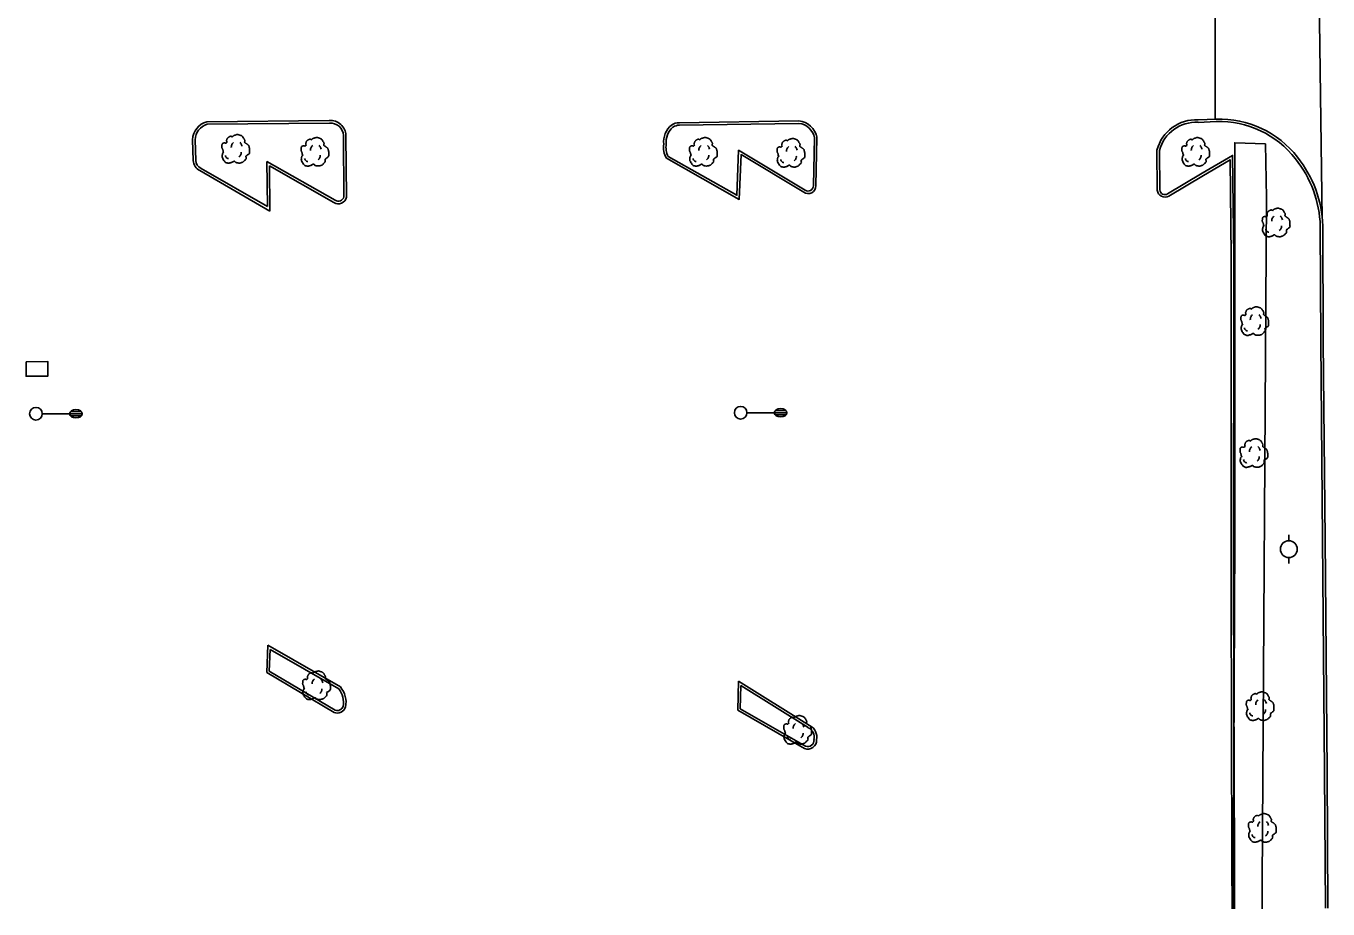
# Model space of a CAD drawing. Extents: x 2145380 to 2156929, y 139568 to 149130.
# Drawn here: x 2146149.2 to 2146458.9, y 142453 to 142663 of the extents above; entities that cross this region are included whole.
import ezdxf

# ---------------------------------------------------------------- set-up
doc = ezdxf.new("R2010")
doc.units = 0
for name, color, linetype in [('TOPO_Asphalt', 7, 'Continuous'), ('TOPO_Curb Back', 7, 'Continuous'), ('TOPO_DRAIN_Inlet Grate', 7, 'Continuous'), ('TOPO_Light Pole', 7, 'Continuous'), ('TOPO_Power Pole', 7, 'Continuous'), ('TOPO_Shrub', 7, 'Continuous'), ('TOPO_Tree', 7, 'Continuous')]:
    doc.layers.add(name, color=color, linetype=linetype)

# ---------------------------------------------------------------- blocks, each defined once
blk = doc.blocks.new('POWPOL')
at = {"layer": 'TOPO_Power Pole'}
for p, q in [((0, 10.2), (0, 17.3)), ((0, -10.2), (0, -17.3))]:
    blk.add_line(p, q, dxfattribs=at)
blk.add_circle((0, 0), 10.2, dxfattribs=at)
blk = doc.blocks.new('LP')
at = {"layer": 'TOPO_Light Pole'}
blk.add_line((3.81, 0), (20.32, 0), dxfattribs=at)
for points in [[(20.32, 0), (27.94, 0)], [(20.32, 0), (23.5, 0)], [(20.83, 1.27), (27.43, 1.27)], [(20.83, 1.27), (23.5, 1.27)], [(23.71, 1.27), (27.43, 1.27)], [(23.71, 0), (27.94, 0)], [(20.83, -1.27), (27.43, -1.27)], [(20.83, -1.27), (23.5, -1.27)], [(23.71, -1.27), (27.43, -1.27)]]:
    blk.add_lwpolyline(points, dxfattribs=at)
blk.add_circle((0, 0), 3.81, dxfattribs=at)
blk.add_ellipse((24.13, 0), major_axis=(3.81, 0), ratio=0.666667, dxfattribs=at)
blk = doc.blocks.new('TREE')
at = {"layer": 'TOPO_Tree'}
for points in [[(-14.1, -0.4), (-14.2, 0.5), (-14.4, 1.4), (-14.6, 2.3), (-14.8, 3.2), (-15.5, 4), (-15.7, 4.9), (-15.8, 5.6), (-15.7, 6.3), (-15.7, 7), (-15.6, 7.9), (-15.7, 8.8), (-15.1, 9.7), (-14.6, 10.4), (-13.8, 10.5), (-13, 10.7), (-12.2, 11), (-11.1, 10), (-10.4, 10.7), (-9.4, 11.7), (-10.3, 13.3), (-9.8, 14.4), (-9.6, 15.1), (-9.3, 15.9), (-8.8, 16.5), (-8.2, 17.3), (-7.5, 17.7), (-6.7, 18.1), (-6.1, 18.4), (-5.6, 18.6), (-5.1, 18.7), (-4.5, 18.7), (-4, 18.5), (-3.5, 18.1)], [(-3.5, 17.6), (-3.1, 18.3), (-2.6, 18.8), (-1.9, 19.2), (-1, 19.7), (-0.2, 20), (0.7, 20.2), (1.6, 20.5), (2.5, 20.8), (3.4, 20.8), (4.1, 20.7), (4.8, 20.5), (5.5, 20.2), (6.4, 19.9), (7.3, 19.7), (8.2, 19.2), (9.4, 18.4), (10, 17.2), (10.8, 16), (11.2, 15.3), (11.6, 14.6), (11.9, 13.9), (12.2, 13.1), (11.4, 12), (11.9, 11.2), (12, 11), (12.2, 10.9), (12.4, 10.7), (12.9, 10.4), (13.5, 10), (14, 9.7), (14.7, 9.2), (15.4, 8.7), (16.1, 8.1), (16.7, 7.5), (16.9, 6.7), (17.1, 6), (17.6, 4.4), (17.7, 2.8), (17.7, 1.2), (17.7, -0.2), (17.8, -2.2), (16.6, -3), (15.5, -3.8), (14.3, -4.6), (13.2, -5.3)], [(13.2, -5.3), (13.3, -5.8), (13.4, -6.3), (13.4, -6.7), (13.8, -8.5), (12.2, -10), (10.8, -11.5), (10, -12.3), (9.1, -12.8), (8.2, -13.1), (6, -13.8), (3.3, -13.6), (1.3, -13.1), (0.5, -12.9), (-0.1, -11.4), (-0.8, -11.5), (-2, -11.6), (-3.3, -12.8), (-4.5, -13.1), (-6.1, -13.5), (-7.8, -14), (-9.3, -13.6), (-11.4, -13.1), (-12.8, -11.4), (-14.1, -9.4), (-15.3, -7.3), (-15.6, -5.1), (-15.1, -3), (-14.9, -1.9), (-13.9, -0.8), (-13.5, 0.1)], [(-4.2, 5.1), (-4.5, 6.1), (-4.3, 7.2), (-3.8, 8.2), (-3.3, 9.3), (-2.7, 10.3), (-1.6, 11)], [(5.9, 11.2), (6.5, 10.7), (7, 10.2), (7.4, 9.5), (7.9, 8.6), (8.3, 7.6), (8.5, 6.6)], [(-11.4, -4.5), (-11.5, -5.4), (-11, -6.3), (-10.1, -7.2), (-9.3, -8), (-8.5, -8.3), (-7.7, -8.1)], [(4.8, -6.3), (5.7, -5.7), (6.3, -4.9), (6.8, -3.9), (7.4, -2.8), (7.6, -1.7), (7.5, -0.6)]]:
    blk.add_open_spline(points, degree=3, dxfattribs=at)

msp = doc.modelspace()

# ---------------------------------------------------------------- linework, layer by layer
at = {"layer": 'TOPO_Asphalt'}
for p, q in [((2146457.51, 142617.19), (2146456.26, 142703.58)), ((2146432.04, 142672.21), (2146432.02, 142640.82))]:
    msp.add_line(p, q, dxfattribs=at)
at = {"layer": 'TOPO_Curb Back'}
for p, q in [((2146192.24, 142640.2), (2146221.35, 142640.47)), ((2146192.32, 142639.6), (2146221.38, 142639.87)), ((2146188.97, 142631), (2146188.81, 142635.93)), ((2146189.57, 142631.02), (2146189.41, 142635.93)), ((2146224.69, 142636.94), (2146224.8, 142622.34)), ((2146225.29, 142636.95), (2146225.4, 142622.28)), ((2146207.24, 142618.97), (2146190.56, 142628.59)), ((2146206.63, 142620.02), (2146190.84, 142629.12)), ((2146206.47, 142630.78), (2146206.63, 142620.02)), ((2146222.76, 142621.53), (2146206.47, 142630.78)), ((2146207.09, 142629.74), (2146207.24, 142618.97)), ((2146222.44, 142621.02), (2146207.09, 142629.74)), ((2146206.47, 142509.23), (2146206.76, 142515.75)), ((2146206.76, 142515.75), (2146223.98, 142505.8)), ((2146207.08, 142509.56), (2146207.31, 142514.73)), ((2146207.31, 142514.73), (2146223.58, 142505.34)), ((2146222.48, 142499.74), (2146206.47, 142509.23)), ((2146222.75, 142500.28), (2146207.08, 142509.56)), ((2146318.67, 142507.2), (2146318.48, 142500.26)), ((2146335.53, 142496.66), (2146318.67, 142507.2)), ((2146319.24, 142506.14), (2146319.09, 142500.6)), ((2146335.25, 142496.13), (2146319.24, 142506.14)), ((2146318.48, 142500.26), (2146334.37, 142491.17)), ((2146319.09, 142500.6), (2146334.63, 142491.71))]:
    msp.add_line(p, q, dxfattribs=at)
for points in [[(2146304.59, 142639.98), (2146333.05, 142640.4)], [(2146432.28, 142640.83), (2146427.99, 142640.66)], [(2146432.3, 142640.23), (2146427.99, 142640.06)], [(2146304.59, 142639.38), (2146333.02, 142639.8)], [(2146336.73, 142636.48), (2146336.48, 142625)], [(2146337.33, 142636.47), (2146337.08, 142625)], [(2146334.17, 142623.45), (2146319.26, 142632.39), (2146318.86, 142621.72), (2146301.52, 142631.51)], [(2146334.5, 142623.95), (2146318.7, 142633.43), (2146318.3, 142622.72), (2146301.96, 142631.95)], [(2146418.19, 142633.47), (2146418.26, 142623.95)], [(2146418.79, 142633.4), (2146418.86, 142623.98)], [(2146420.71, 142623.06), (2146428.92, 142627.97), (2146436.17, 142632.2), (2146436.47, 142608.23), (2146436.42, 142528.89), (2146436.63, 142463.93), (2146436.64, 142453.02)], [(2146421.02, 142622.54), (2146429.22, 142627.45), (2146435.59, 142631.17), (2146435.87, 142608.22), (2146435.82, 142528.89), (2146436.03, 142463.93), (2146436.04, 142453.02)], [(2146458.26, 142453.19), (2146458.04, 142485.6), (2146457.59, 142540.91), (2146457.14, 142587.99), (2146457.02, 142615.41)], [(2146458.86, 142453.19), (2146458.64, 142485.6), (2146458.19, 142540.91), (2146457.74, 142587.99), (2146457.62, 142615.42)]]:
    msp.add_lwpolyline(points, dxfattribs=at)
for centre, radius, start, end in [((2146193.39, 142635.77), 4.58, 104.5672, 178.0124), ((2146221.69, 142636.89), 3.6, 1.0117, 95.3682), ((2146332.58, 142635.58), 4.84, 11.3375, 84.489), ((2146427.49, 142631.08), 9.6, 86.9968, 165.5371), ((2146433.05, 142617.37), 23.48, 37.8235, 91.8917), ((2146433.05, 142617.37), 22.88, 37.8099, 91.8863), ((2146193.39, 142635.77), 3.98, 105.5934, 177.7355), ((2146221.69, 142636.89), 3, 1.0657, 95.831), ((2146306.04, 142635.43), 5.19, 129.9171, 185.806), ((2146306.04, 142635.43), 4.59, 130.2969, 186.8116), ((2146304.55, 142636.71), 3.27, 89.176, 124.2207), ((2146304.55, 142636.71), 2.67, 88.999, 123.593), ((2146332.58, 142635.58), 4.24, 11.3375, 84.0542), ((2146427.49, 142631.08), 9, 86.8223, 165.0474), ((2146305.81, 142634.09), 5, 170.5374, 211.0229), ((2146305.81, 142634.09), 4.4, 169.4913, 209.0268), ((2146191.81, 142631.15), 2.84, 183.0463, 244.0481), ((2146191.81, 142631.15), 2.24, 183.2004, 244.5545), ((2146430.37, 142614.66), 26.66, 1.6045, 38.8733), ((2146430.37, 142614.66), 27.26, 1.5894, 38.8616), ((2146335.23, 142624.96), 1.84, 234.713, 1.4185), ((2146335.23, 142624.96), 1.24, 233.7678, 2.0026), ((2146223.5, 142622.62), 1.93, 236.5068, 349.8052), ((2146223.5, 142622.62), 1.33, 235.7115, 347.6134), ((2146420.08, 142624.11), 1.83, 185.0383, 300.8031), ((2146420.08, 142624.11), 1.23, 186.0614, 300.7793), ((2146219.61, 142502.12), 5.11, 349.4529, 38.9739), ((2146219.61, 142502.12), 5.71, 349.0821, 40.1206), ((2146223.25, 142501.64), 2.05, 247.9218, 343.1236), ((2146223.25, 142501.64), 1.45, 249.5449, 341.9616), ((2146334.29, 142493.91), 2.41, 344.9782, 66.7127), ((2146334.29, 142493.91), 3.01, 347.013, 65.7928), ((2146335.13, 142493.13), 2.1, 248.9804, 2.771), ((2146335.13, 142493.13), 1.5, 250.5833, 5.8562)]:
    msp.add_arc(centre, radius, start, end, dxfattribs=at)
at = {"layer": 'TOPO_DRAIN_Inlet Grate'}
msp.add_lwpolyline([(2146149.22, 142583.15), (2146154.43, 142583.16), (2146154.44, 142579.72), (2146149.23, 142579.7)], close=True, dxfattribs=at)
at = {"layer": 'TOPO_Shrub'}
msp.add_lwpolyline([(2146436.3, 142453.02), (2146436.74, 142541.49), (2146436.69, 142635.23), (2146443.99, 142634.94), (2146444.21, 142622.15), (2146443.17, 142459.11), (2146443.18, 142453.07)], dxfattribs=at)

# ---------------------------------------------------------------- block references
at = {"layer": 'TOPO_Light Pole', "xscale": 0.39370000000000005, "yscale": 0.3937000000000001}
for p in [(2146151.58, 142570.77), (2146319.18, 142571.02)]:
    msp.add_blockref('LP', p, dxfattribs=at)
at = {"layer": 'TOPO_Power Pole', "xscale": 0.19685000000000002, "yscale": 0.19685000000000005}
msp.add_blockref('POWPOL', (2146449.54, 142538.58), dxfattribs=at)
at = {"layer": 'TOPO_Tree', "xscale": 0.19685000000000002, "yscale": 0.19685000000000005}
for p in [(2146198.9, 142633.07), (2146217.73, 142632.38), (2146310.1, 142632.37), (2146330.94, 142632.13), (2146427.21, 142632.36), (2146446.34, 142615.56), (2146441.25, 142592.12), (2146441.04, 142560.74), (2146218.11, 142505.51), (2146442.53, 142500.55), (2146332.53, 142494.92), (2146443.05, 142471.6)]:
    msp.add_blockref('TREE', p, dxfattribs=at)

doc.saveas('drawing.dxf')
